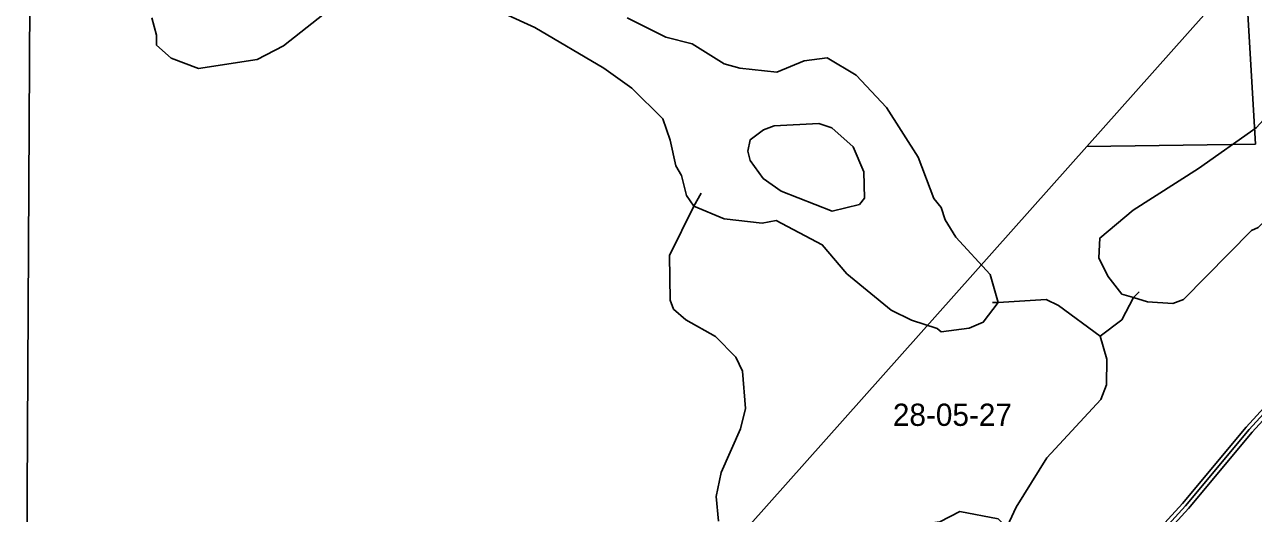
# Model space of a CAD drawing. Extents: x 418523 to 616617, y 1878279 to 2196743.
# Drawn here: x 458431 to 470862, y 2072808 to 2077753 of the extents above; entities that cross this region are included whole.
import ezdxf

# ---------------------------------------------------------------- set-up
doc = ezdxf.new("R2010")
doc.units = 0
for name, color, linetype in [('Level 1', 7, 'Continuous'), ('Level 2', 7, 'Continuous'), ('Level 22', 7, 'Continuous'), ('Level 23', 7, 'Continuous'), ('Level 32', 7, 'Continuous'), ('Level 5', 7, 'Continuous'), ('Level 63', 7, 'Continuous'), ('Level 7', 7, 'Continuous')]:
    doc.layers.add(name, color=color, linetype=linetype)

msp = doc.modelspace()

# ---------------------------------------------------------------- linework, layer by layer
at = {"layer": 'Level 1'}
for p, q in [((470573.957, 2081856.326), (470884.124, 2076542.318)), ((470717.136, 2078251.353), (469176.251, 2076520.481)), ((469176.251, 2076520.481), (465770.094, 2072694.351)), ((470884.124, 2076542.318), (469176.251, 2076520.481))]:
    msp.add_line(p, q, dxfattribs=at)
at = {"layer": 'Level 22'}
msp.add_lwpolyline([(468983.871, 2071580.223), (470174.144, 2072883.373), (470819.545, 2073655.448), (472336.789, 2075315.229), (472514.811, 2075914.771), (473714.296, 2077467.838), (474132.622, 2077724.317)], dxfattribs=at)
at = {"layer": 'Level 23'}
for points in [[(468984.533, 2071640.259), (470144.017, 2072909.701), (470789.424, 2073681.783), (472301.06, 2075335.431), (472478.589, 2075933.313), (473687.127, 2077498.101), (474041.879, 2077715.601)], [(469038.019, 2071580.191), (470204.271, 2072857.045), (470849.667, 2073629.113), (472372.518, 2075295.027), (472551.032, 2075896.228), (473741.466, 2077437.575), (474141.879, 2077683.071)]]:
    msp.add_lwpolyline(points, dxfattribs=at)
at = {"layer": 'Level 32'}
msp.add_lwpolyline([(460464.574, 2067121.726), (460844.828, 2068139.703), (461184.069, 2068759.573), (461801.572, 2069454.956), (462227.396, 2069699.188), (462720.337, 2069815.409), (463330.899, 2069770.551), (463601.086, 2069794.116), (463902.853, 2069873.851), (464072.505, 2069985.722), (464710.437, 2070559.541), (464894.499, 2070645.946), (465278.659, 2070685.789), (465342.906, 2070714.046), (465579.939, 2071005.426), (465943.453, 2071624.176), (466163.193, 2071782.782), (466465.757, 2072140.611), (467328.019, 2072675.942), (467688.316, 2072724.468), (467893.39, 2072825.691), (468278.81, 2072753.69), (468369.451, 2072662.631)], dxfattribs=at)
at = {"layer": 'Level 5'}
for p, q in [((465201.168, 2075915.926), (465276.917, 2076048.89)), ((469706.486, 2075049.404), (469647.806, 2074991.371)), ((468280.345, 2074940.451), (468221.994, 2074940.781))]:
    msp.add_line(p, q, dxfattribs=at)
for points in [[(465450.584, 2072730.021), (465426.95, 2072980.247), (465478.278, 2073221.705), (465672.405, 2073662.49), (465723.563, 2073870.636), (465692.246, 2074245.936), (465626.342, 2074388.009), (465419.084, 2074597.572), (465119.854, 2074765.932), (464995.399, 2074874.964), (464962.577, 2074966.856), (464956.7, 2075417.058), (465201.168, 2075915.926)], [(469312.224, 2074601.396), (468888.769, 2074912.139), (468764.026, 2074971.179), (468280.345, 2074940.451)], [(469312.224, 2074601.396), (469529.887, 2074766.944), (469647.806, 2074991.371)], [(465215.409, 2067804.391), (465241.665, 2068037.678), (465419.541, 2068553.585), (465630.14, 2068952.589), (465789.84, 2069193.458), (466024.432, 2069408.927), (466384.376, 2069682.1), (466618.479, 2069805.866), (467052.817, 2069961.897), (467480.101, 2070351.384), (467572.88, 2070550.971), (468039.098, 2071965.636), (468460.833, 2072872.007), (468771.992, 2073370.525), (469317.095, 2073959.459), (469376.234, 2074109.194), (469377.64, 2074367.621), (469312.224, 2074601.396)]]:
    msp.add_lwpolyline(points, dxfattribs=at)
at = {"layer": 'Level 63'}
for points in [[(418819.197, 2060793.145), (458389.488, 2060556.305), (458637.194, 2106016.114), (419116.697, 2106253.66), (418819.197, 2060793.145)], [(458389.486, 2060556.305), (497959.303, 2060362.642), (498157.219, 2105821.853), (458637.192, 2106016.114), (458389.486, 2060556.305)]]:
    msp.add_lwpolyline(points, dxfattribs=at)
at = {"layer": 'Level 7'}
for points in [[(459717.75, 2077821.472), (459766.824, 2077646.148), (459766.295, 2077546.116), (459915.601, 2077411.914), (460190.179, 2077310.365), (460782.541, 2077398.856), (461050.065, 2077539.103), (461686.372, 2078044.186)], [(462986.653, 2078003.772), (463593.701, 2077725.363), (464291.724, 2077313.051), (464574.084, 2077111.44), (464889.196, 2076801.286), (464963.011, 2076584.151), (465019.987, 2076325.394), (465077.789, 2076225.032), (465126.724, 2076024.697), (465201.168, 2075915.926)], [(469647.806, 2074991.371), (469531.293, 2075025.371), (469390.556, 2075209.524), (469299.871, 2075393.418), (469309.289, 2075593.463), (469644.281, 2075875.066), (470305.14, 2076296.646), (470890.947, 2076710.266), (470966.427, 2076793.229), (471444.19, 2077265.819), (471654.33, 2077581.461), (471905.762, 2077830.171), (472114.665, 2077920.766), (472356.381, 2077911.119), (472655.58, 2077742.748), (472788.824, 2077717.02), (473038.949, 2077723.983)], [(468280.345, 2074940.451), (468198.519, 2075224.348), (467850.454, 2075601.383), (467743.039, 2075777.036), (467702.036, 2075902.31), (467627.503, 2075994.401), (467471.372, 2076412.111), (467148.967, 2076914.03), (466842.324, 2077240.845), (466551.504, 2077417.486), (466317.889, 2077385.411), (466042.165, 2077270.215), (465667.256, 2077313.921), (465509.091, 2077356.46), (465185.06, 2077558.301), (464918.684, 2077626.429), (464527.921, 2077820.289)], [(469647.806, 2074991.371), (469789.29, 2074948.942), (470047.626, 2074930.856), (470156.229, 2074971.948), (470843.603, 2075668.476), (470910.494, 2075701.459), (471731.74, 2076488.961), (471857.112, 2076546.635), (471973.824, 2076545.976), (472223.252, 2076427.926), (472465.138, 2076451.631), (472700.099, 2076733.791), (472717.327, 2076833.725), (472885.228, 2077049.553), (473237.349, 2077414.457), (473271.059, 2077480.95), (473280.277, 2077647.645), (473172.333, 2077723.265), (473038.949, 2077723.983)], [(468280.345, 2074940.451), (468129.214, 2074741.194), (467987.173, 2074683.63), (467703.506, 2074643.485), (467662.015, 2074677.056), (467404.048, 2074761.834), (467196.201, 2074863.014), (466748.034, 2075232.238), (466499.514, 2075525.382), (466034.019, 2075769.663), (465892.166, 2075745.441), (465508.927, 2075789.176), (465201.168, 2075915.926)]]:
    msp.add_lwpolyline(points, dxfattribs=at)
msp.add_lwpolyline([(466601.411, 2075866.623), (466085.665, 2076069.511), (465902.929, 2076195.533), (465770.554, 2076379.656), (465746.041, 2076471.488), (465771.7, 2076588.071), (465905.611, 2076687.386), (466014.214, 2076728.479), (466464.504, 2076751.026), (466597.657, 2076708.626), (466813.355, 2076515.714), (466920.352, 2076265.029), (466927.246, 2075998.231), (466876.876, 2075931.809), (466601.411, 2075866.623)], close=True, dxfattribs=at)

# ---------------------------------------------------------------- texts
at = {"layer": 'Level 2'}
msp.add_text('28-05-27', height=225, dxfattribs=at).set_placement((467214.744, 2073693.395))

doc.saveas('drawing.dxf')
